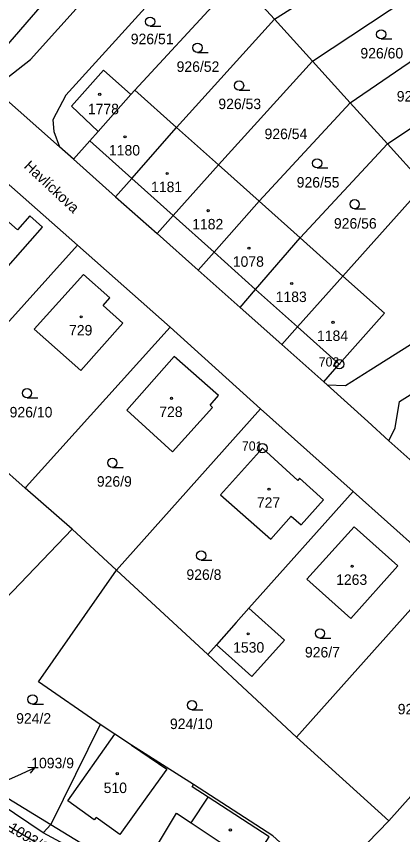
# Model space of a CAD drawing. Extents: x -680203 to -673936, y -1102717 to -1093650.
# Drawn here: x -679272.4 to -679209.6, y -1097911.3 to -1097778.4 of the extents above; entities that cross this region are included whole.
import ezdxf

# ---------------------------------------------------------------- set-up
doc = ezdxf.new("R2010")
doc.units = 0
for name, color, linetype in [('SOxx02xx_Koleje_param další_Popis10', 7, 'Continuous'), ('SOxx02xx_Staničení_Popis10', 7, 'Continuous'), ('SOxxxxxx_Koleje_hlavní_body_Popis10', 7, 'Continuous'), ('SOxxxxxx_Koleje_param další_Popis10', 7, 'Continuous'), ('SOxxxxxx_Osa_bod_P', 7, 'Continuous'), ('SOxxxxxx_Staničení_Popis10', 7, 'Continuous'), ('x_prac', 7, 'Continuous')]:
    doc.layers.add(name, color=color, linetype=linetype)

msp = doc.modelspace()

# ---------------------------------------------------------------- linework, layer by layer
at = {"layer": 'SOxx02xx_Koleje_param další_Popis10'}
for centre, radius in [((-679219.87, -1097834.92), 0.75), ((-679219.87, -1097834.92), 0.03), ((-679232.36, -1097848.56), 0.75), ((-679232.36, -1097848.56), 0.03)]:
    msp.add_circle(centre, radius, dxfattribs=at)
at = {"layer": 'SOxx02xx_Staničení_Popis10'}
for p, q in [((-679272.15, -1097901.69), (-679269.41, -1097900.47)), ((-679269.41, -1097900.47), (-679270.53, -1097900.42)), ((-679269.41, -1097900.47), (-679270.12, -1097901.33)), ((-679277.3, -1097904.01), (-679272.15, -1097901.69))]:
    msp.add_line(p, q, dxfattribs=at)
at = {"layer": 'SOxxxxxx_Koleje_hlavní_body_Popis10'}
for p, q in [((-679250.63, -1097780.04), (-679248.88, -1097780.04)), ((-679213.06, -1097782.1), (-679211.31, -1097782.1)), ((-679242.92, -1097784.28), (-679241.17, -1097784.28)), ((-679236.16, -1097790.42), (-679234.41, -1097790.42)), ((-679223.47, -1097803.04), (-679221.72, -1097803.04)), ((-679217.37, -1097809.68), (-679215.62, -1097809.68)), ((-679270.64, -1097840.37), (-679268.89, -1097840.37)), ((-679256.77, -1097851.68), (-679255.02, -1097851.68)), ((-679242.33, -1097866.74), (-679240.58, -1097866.74)), ((-679223.01, -1097879.38), (-679221.26, -1097879.38)), ((-679269.74, -1097890.1), (-679267.99, -1097890.1)), ((-679243.82, -1097891.03), (-679242.07, -1097891.03))]:
    msp.add_line(p, q, dxfattribs=at)
for centre in [(-679250.63, -1097779.29), (-679213.06, -1097781.35), (-679242.92, -1097783.53), (-679236.16, -1097789.67), (-679223.47, -1097802.29), (-679217.37, -1097808.93), (-679270.64, -1097839.62), (-679256.77, -1097850.93), (-679242.33, -1097865.99), (-679223.01, -1097878.63), (-679269.74, -1097889.35), (-679243.82, -1097890.28)]:
    msp.add_circle(centre, 0.75, dxfattribs=at)
at = {"layer": 'SOxxxxxx_Koleje_param další_Popis10'}
for centre in [(-679258.82, -1097791.08), (-679254.71, -1097797.99), (-679247.86, -1097803.94), (-679241.18, -1097809.99), (-679234.56, -1097816.07), (-679227.6, -1097821.8), (-679261.83, -1097827.21), (-679220.88, -1097828.11), (-679247.15, -1097840.46), (-679231.29, -1097855.2), (-679217.77, -1097867.72), (-679234.68, -1097878.69), (-679255.97, -1097901.41), (-679237.58, -1097910.54)]:
    msp.add_circle(centre, 0.175, dxfattribs=at)
at = {"layer": 'SOxxxxxx_Staničení_Popis10'}
for p, q in [((-679253.62, -1097804.75), (-679260.44, -1097798.65)), ((-679246.87, -1097810.78), (-679253.62, -1097804.75)), ((-679240.23, -1097816.72), (-679246.87, -1097810.78)), ((-679233.48, -1097822.76), (-679240.23, -1097816.72)), ((-679226.68, -1097828.84), (-679233.48, -1097822.76)), ((-679219.87, -1097834.92), (-679226.68, -1097828.84)), ((-679264, -1097905.84), (-679256.39, -1097894.99)), ((-679253.63, -1097896.77), (-679247.92, -1097900.65)), ((-679247.92, -1097900.65), (-679251.15, -1097905.16)), ((-679251.15, -1097905.16), (-679255.57, -1097911.27)), ((-679243.95, -1097909.38), (-679241.19, -1097905.22)), ((-679259.7, -1097908.91), (-679264, -1097905.84)), ((-679259.42, -1097908.51), (-679259.7, -1097908.91)), ((-679255.57, -1097911.27), (-679259.42, -1097908.51))]:
    msp.add_line(p, q, dxfattribs=at)
at = {"layer": 'x_prac'}
for p, q in [((-679278.29, -1097788.23), (-679250.79, -1097756.36)), ((-679230.4, -1097778.91), (-679211.96, -1097767.07)), ((-679253.11, -1097790.41), (-679236.38, -1097772.33)), ((-679230.4, -1097778.91), (-679236.38, -1097772.33)), ((-679224.21, -1097785.73), (-679206.43, -1097773.91)), ((-679246.32, -1097796.47), (-679230.4, -1097778.91)), ((-679224.21, -1097785.73), (-679230.4, -1097778.91)), ((-679218.09, -1097792.48), (-679201.67, -1097781.22)), ((-679239.51, -1097802.54), (-679224.21, -1097785.73)), ((-679218.09, -1097792.48), (-679224.21, -1097785.73)), ((-679265.36, -1097799.6), (-679278.29, -1097788.23)), ((-679212.05, -1097799.13), (-679196.32, -1097788.63)), ((-679253.11, -1097790.41), (-679253.75, -1097791.13)), ((-679246.32, -1097796.47), (-679253.11, -1097790.41)), ((-679253.75, -1097791.13), (-679259.09, -1097797.13)), ((-679232.88, -1097808.46), (-679218.09, -1097792.48)), ((-679212.05, -1097799.13), (-679218.09, -1097792.48)), ((-679239.51, -1097802.54), (-679246.32, -1097796.47)), ((-679263.08, -1097801.62), (-679265.36, -1097799.6)), ((-679226.24, -1097814.38), (-679212.05, -1097799.13)), ((-679206.03, -1097805.76), (-679212.05, -1097799.13)), ((-679277.79, -1097802.04), (-679262.42, -1097815.57)), ((-679263.08, -1097801.62), (-679256.23, -1097807.71)), ((-679232.88, -1097808.46), (-679239.51, -1097802.54)), ((-679219.28, -1097820.59), (-679206.03, -1097805.76)), ((-679256.23, -1097807.71), (-679249.48, -1097813.7)), ((-679226.24, -1097814.38), (-679232.88, -1097808.46)), ((-679249.48, -1097813.7), (-679242.81, -1097819.62)), ((-679219.28, -1097820.59), (-679226.24, -1097814.38)), ((-679262.42, -1097815.57), (-679285.83, -1097841.55)), ((-679262.42, -1097815.57), (-679247.36, -1097828.9)), ((-679242.81, -1097819.62), (-679236, -1097825.68)), ((-679236, -1097825.68), (-679229.23, -1097831.69)), ((-679247.36, -1097828.9), (-679232.65, -1097842.18)), ((-679229.23, -1097831.69), (-679222.39, -1097837.76)), ((-679221.83, -1097838.26), (-679222.39, -1097837.76)), ((-679232.65, -1097842.18), (-679256.11, -1097868.34)), ((-679232.65, -1097842.18), (-679217.61, -1097855.57)), ((-679181.63, -1097874.59), (-679211.79, -1097847.33)), ((-679270.95, -1097855.02), (-679275.71, -1097850.85)), ((-679263.31, -1097861.7), (-679270.95, -1097855.02)), ((-679217.61, -1097855.57), (-679234.57, -1097874.55)), ((-679217.61, -1097855.57), (-679202.91, -1097868.76)), ((-679263.31, -1097861.7), (-679282.64, -1097881.71)), ((-679256.11, -1097868.34), (-679263.31, -1097861.7)), ((-679241.26, -1097882.05), (-679256.11, -1097868.34)), ((-679239.85, -1097880.47), (-679241.26, -1097882.05)), ((-679226.85, -1097895.47), (-679241.26, -1097882.05)), ((-679258.75, -1097893.42), (-679266.79, -1097909.64)), ((-679211.82, -1097909.04), (-679226.85, -1097895.47)), ((-679280.58, -1097901.22), (-679266.79, -1097909.64)), ((-679204.17, -1097900.45), (-679211.82, -1097909.04)), ((-679211.82, -1097909.04), (-679218.05, -1097915.45)), ((-679268.01, -1097911.01), (-679266.79, -1097909.64)), ((-679266.79, -1097909.64), (-679252.64, -1097918.24))]:
    msp.add_line(p, q, dxfattribs=at)
for points in [[(-679278.29, -1097788.23), (-679274.08, -1097788.59), (-679270.06, -1097785.42), (-679246.89, -1097759.65)], [(-679241.78, -1097766.38), (-679264.35, -1097791.21), (-679266.44, -1097795.23), (-679266.29, -1097797.1), (-679265.36, -1097799.6)], [(-679253.75, -1097791.13), (-679258.19, -1097787.15), (-679263.43, -1097793), (-679259.09, -1097797.13)], [(-679259.09, -1097797.13), (-679260.44, -1097798.65), (-679263.08, -1097801.62)], [(-679256.23, -1097807.71), (-679253.62, -1097804.75), (-679246.32, -1097796.47)], [(-679249.48, -1097813.7), (-679246.87, -1097810.78), (-679239.51, -1097802.54)], [(-679433.1, -1097805.8), (-679408.01, -1097822.16), (-679393.41, -1097831.27), (-679382.99, -1097837.58), (-679348.75, -1097857.3), (-679337.29, -1097864.26), (-679320.46, -1097875.6), (-679311.54, -1097882.15), (-679283.96, -1097902.87), (-679274.82, -1097909.22), (-679265.22, -1097914.88), (-679247.05, -1097924.07), (-679239.24, -1097928.72), (-679234.23, -1097932.11), (-679227.84, -1097937.13), (-679222.47, -1097941.84), (-679213.85, -1097950.4), (-679211.7, -1097952.73)], [(-679282.13, -1097814.81), (-679282.92, -1097815.71), (-679280.16, -1097818.14), (-679279.37, -1097817.25), (-679275.35, -1097820.79), (-679270.12, -1097814.92), (-679268.12, -1097812.68), (-679270.21, -1097810.84), (-679272.21, -1097813.12), (-679277.39, -1097808.57), (-679282.56, -1097814.44), (-679282.13, -1097814.81)], [(-679232.88, -1097808.46), (-679240.23, -1097816.72), (-679242.81, -1097819.62)], [(-679236, -1097825.68), (-679233.48, -1097822.76), (-679226.24, -1097814.38)], [(-679261.88, -1097835.93), (-679255.06, -1097828.25), (-679258.28, -1097825.39), (-679257.19, -1097824.16), (-679261.47, -1097820.36), (-679269.46, -1097829.24), (-679261.88, -1097835.93)], [(-679229.23, -1097831.69), (-679226.68, -1097828.84), (-679219.28, -1097820.59)], [(-679222.39, -1097837.76), (-679219.87, -1097834.92), (-679212.51, -1097826.63), (-679219.28, -1097820.59)], [(-679221.83, -1097838.26), (-679218.85, -1097838.36), (-679214.73, -1097835.76), (-679191.86, -1097821.37)], [(-679247.36, -1097828.9), (-679270.79, -1097854.84), (-679270.95, -1097855.02)], [(-679211.79, -1097847.33), (-679210.76, -1097845.25), (-679210.07, -1097840.98), (-679199.82, -1097834.58), (-679197.31, -1097832.8)], [(-679246.71, -1097833.67), (-679254.4, -1097842.36), (-679246.96, -1097849.14), (-679240.48, -1097841.95), (-679240.88, -1097841.58), (-679239.5, -1097840.02), (-679246.71, -1097833.67)], [(-679211.79, -1097847.33), (-679215.24, -1097844.21), (-679221.83, -1097838.26)], [(-679226.08, -1097861.02), (-679222.43, -1097856.96), (-679226.31, -1097853.43), (-679226.62, -1097853.77), (-679232.36, -1097848.56), (-679239.16, -1097856.1), (-679231.01, -1097863.32), (-679227.67, -1097859.6), (-679226.08, -1097861.02)], [(-679217.97, -1097876.22), (-679210.36, -1097867.64), (-679217.46, -1097861.32), (-679225.13, -1097869.83), (-679217.97, -1097876.22)], [(-679258.75, -1097893.42), (-679268.79, -1097886.48), (-679256.11, -1097868.34)], [(-679202.91, -1097868.76), (-679203.24, -1097869.12), (-679226.85, -1097895.47)], [(-679234.57, -1097874.55), (-679236.61, -1097876.84), (-679239.85, -1097880.47)], [(-679239.85, -1097880.47), (-679237.34, -1097882.7), (-679234.07, -1097885.65), (-679228.79, -1097879.73), (-679234.57, -1097874.55)], [(-679268.01, -1097911.01), (-679284.23, -1097900.12), (-679293.08, -1097893.59)], [(-679243.55, -1097903.18), (-679253.63, -1097896.77), (-679256.39, -1097894.99), (-679258.75, -1097893.42)], [(-679252.64, -1097918.24), (-679252.15, -1097917.43), (-679246.34, -1097907.8), (-679243.95, -1097909.38), (-679234.01, -1097915.97), (-679231.25, -1097911.67), (-679241.19, -1097905.22), (-679243.77, -1097903.54), (-679243.55, -1097903.18)], [(-679223.85, -1097917.65), (-679230.66, -1097911.47), (-679243.55, -1097903.18)], [(-679242.77, -1097924.11), (-679252.7, -1097919.01), (-679257.68, -1097916.6), (-679268.01, -1097911.01)]]:
    msp.add_lwpolyline(points, dxfattribs=at)

# ---------------------------------------------------------------- texts
at = {"layer": 'SOxx02xx_Koleje_param další_Popis10'}
for s, p in [('702', (-679223.21, -1097835.29)), ('701', (-679235.7, -1097848.94))]:
    msp.add_text(s, height=1.5, dxfattribs=at).set_placement(p)
at = {"layer": 'SOxx02xx_Staničení_Popis10'}
msp.add_text('Havlíckova', height=1.7, rotation=317, dxfattribs=at).set_placement((-679271.26, -1097802.91))
at = {"layer": 'SOxxxxxx_Osa_bod_P'}
for s, p in [('926/51', (-679253.77, -1097782.95)), ('926/60', (-679216.43, -1097785.26)), ('926/52', (-679246.32, -1097787.44)), ('926/61', (-679210.52, -1097792.26)), ('926/53', (-679239.53, -1097793.49)), ('1778', (-679260.75, -1097794.32)), ('926/54', (-679232.02, -1097798.36)), ('1180', (-679257.32, -1097801.02)), ('1181', (-679250.47, -1097806.97)), ('926/55', (-679226.79, -1097806.23)), ('1182', (-679243.79, -1097813.02)), ('926/56', (-679220.74, -1097812.9)), ('1078', (-679237.18, -1097819.09)), ('1183', (-679230.21, -1097824.82)), ('729', (-679263.81, -1097830.24)), ('1184', (-679223.49, -1097831.14)), ('926/10', (-679273.47, -1097843.55)), ('728', (-679249.14, -1097843.49)), ('926/9', (-679259.29, -1097854.8)), ('727', (-679233.27, -1097858.23)), ('926/8', (-679244.72, -1097869.93)), ('1263', (-679220.38, -1097870.75)), ('1530', (-679237.13, -1097881.75)), ('926/7', (-679225.45, -1097882.53)), ('926/6', (-679210.36, -1097891.77)), ('924/2', (-679272.41, -1097893.28)), ('924/10', (-679247.4, -1097894.16)), ('1093/9', (-679269.96, -1097900.53)), ('510', (-679258.18, -1097904.55))]:
    msp.add_text(s, height=1.7, dxfattribs=at).set_placement(p)
msp.add_text('1093/10', height=1.7, rotation=329, dxfattribs=at).set_placement((-679273.79, -1097910.66))

doc.saveas('drawing.dxf')
